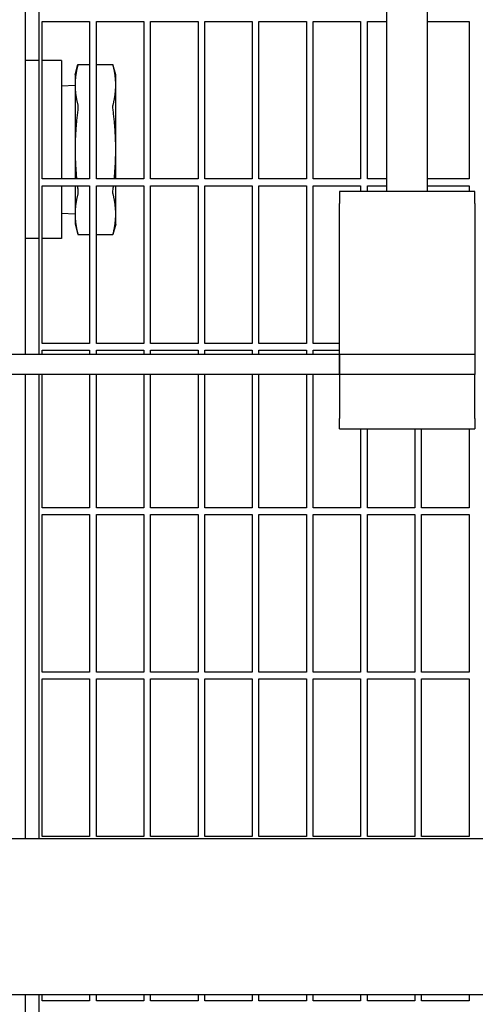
# Model space of a CAD drawing. Header units: inches. Extents: x 5 to 1128, y -85 to 748.
# Tile 675 of 689: x 773 to 782, y 615 to 633. Entities that reach past the tile are written whole.
import ezdxf

# ---------------------------------------------------------------- set-up
doc = ezdxf.new("R2010")
doc.units = ezdxf.units.IN
doc.header["$LTSCALE"] = 32
doc.header["$MEASUREMENT"] = 0
doc.layers.add('Visible (ANSI)', color=7, linetype='Continuous', lineweight=30)

msp = doc.modelspace()

# ---------------------------------------------------------------- linework, layer by layer
at = {"layer": 'Visible (ANSI)'}
for p, q in [((773.36063, 651.18978), (773.36063, 627.18978)), ((773.61063, 651.18978), (773.61063, 627.18978)), ((780.03063, 630.18978), (780.03063, 648.18978)), ((780.78063, 630.18978), (780.78063, 648.18978)), ((773.67313, 630.42228), (773.67313, 633.32853)), ((773.67313, 633.32853), (774.54813, 633.32853)), ((774.54813, 633.32853), (774.54813, 630.42228)), ((774.67313, 630.42228), (774.67313, 633.32853)), ((774.67313, 633.32853), (775.54813, 633.32853)), ((775.54813, 633.32853), (775.54813, 630.42228)), ((775.67313, 630.42228), (775.67313, 633.32853)), ((775.67313, 633.32853), (776.54813, 633.32853)), ((776.54813, 633.32853), (776.54813, 630.42228)), ((776.67313, 630.42228), (776.67313, 633.32853)), ((776.67313, 633.32853), (777.54813, 633.32853)), ((777.54813, 633.32853), (777.54813, 630.42228)), ((777.67313, 630.42228), (777.67313, 633.32853)), ((777.67313, 633.32853), (778.54813, 633.32853)), ((778.54813, 633.32853), (778.54813, 630.42228)), ((778.67313, 630.42228), (778.67313, 633.32853)), ((778.67313, 633.32853), (779.54813, 633.32853)), ((779.54813, 633.32853), (779.54813, 630.42228)), ((779.67313, 630.42228), (779.67313, 633.32853)), ((779.67313, 633.32853), (780.03063, 633.32853)), ((780.78063, 633.32853), (781.54813, 633.32853)), ((781.54813, 633.32853), (781.54813, 630.42228)), ((773.61063, 632.60606), (773.36063, 632.60606)), ((774.03063, 632.60606), (773.67313, 632.60606)), ((774.03063, 632.60606), (774.03063, 630.42228)), ((774.28063, 632.34106), (774.33245, 632.53444)), ((774.33245, 632.53444), (774.54813, 632.53444)), ((774.67313, 632.53444), (774.97882, 632.53444)), ((775.03063, 632.34106), (774.97882, 632.53444)), ((774.28063, 632.34106), (774.28063, 632.15684)), ((775.03063, 632.15684), (775.03063, 632.34106)), ((774.03063, 632.14264), (774.28063, 632.15356)), ((774.28063, 632.15684), (774.28063, 630.96606)), ((775.03063, 630.96606), (775.03063, 632.15684)), ((774.28063, 630.96606), (774.28063, 630.42228)), ((775.03063, 630.42228), (775.03063, 630.96606)), ((774.54813, 630.42228), (773.67313, 630.42228)), ((775.54813, 630.42228), (774.67313, 630.42228)), ((776.54813, 630.42228), (775.67313, 630.42228)), ((777.54813, 630.42228), (776.67313, 630.42228)), ((778.54813, 630.42228), (777.67313, 630.42228)), ((779.54813, 630.42228), (778.67313, 630.42228)), ((780.03063, 630.42228), (779.67313, 630.42228)), ((781.54813, 630.42228), (780.78063, 630.42228)), ((773.67313, 627.39103), (773.67313, 630.29728)), ((773.67313, 630.29728), (774.54813, 630.29728)), ((774.03063, 630.29728), (774.03063, 629.32606)), ((774.28063, 630.29728), (774.28063, 629.77527)), ((774.54813, 630.29728), (774.54813, 627.39103)), ((774.67313, 627.39103), (774.67313, 630.29728)), ((774.67313, 630.29728), (775.54813, 630.29728)), ((775.03063, 629.77527), (775.03063, 630.29728)), ((775.54813, 630.29728), (775.54813, 627.39103)), ((775.67313, 627.39103), (775.67313, 630.29728)), ((775.67313, 630.29728), (776.54813, 630.29728)), ((776.54813, 630.29728), (776.54813, 627.39103)), ((776.67313, 627.39103), (776.67313, 630.29728)), ((776.67313, 630.29728), (777.54813, 630.29728)), ((777.54813, 630.29728), (777.54813, 627.39103)), ((777.67313, 627.39103), (777.67313, 630.29728)), ((777.67313, 630.29728), (778.54813, 630.29728)), ((778.54813, 630.29728), (778.54813, 627.39103)), ((778.67313, 627.39103), (778.67313, 630.29728)), ((778.67313, 630.29728), (779.54813, 630.29728)), ((779.54813, 630.29728), (779.54813, 630.18978)), ((779.67313, 630.18978), (779.67313, 630.29728)), ((779.67313, 630.29728), (780.03063, 630.29728)), ((780.78063, 630.29728), (781.54813, 630.29728)), ((781.54813, 630.29728), (781.54813, 630.18978)), ((781.65563, 630.18978), (779.15563, 630.18978)), ((779.15563, 630.18978), (779.15563, 629.97011)), ((781.65563, 629.97011), (781.65563, 630.18978)), ((779.15563, 627.29961), (779.15563, 629.97011)), ((781.65563, 629.97011), (781.65563, 627.29961)), ((774.03063, 629.78947), (774.28063, 629.77856)), ((774.28063, 629.77527), (774.28063, 629.59106)), ((775.03063, 629.59106), (775.03063, 629.77527)), ((774.28063, 629.59106), (774.33245, 629.39768)), ((775.03063, 629.59106), (774.97882, 629.39768)), ((773.61063, 629.32606), (773.36063, 629.32606)), ((774.03063, 629.32606), (773.67313, 629.32606)), ((774.33245, 629.39768), (774.54813, 629.39768)), ((774.67313, 629.39768), (774.97882, 629.39768)), ((774.54813, 627.39103), (773.67313, 627.39103)), ((775.54813, 627.39103), (774.67313, 627.39103)), ((776.54813, 627.39103), (775.67313, 627.39103)), ((777.54813, 627.39103), (776.67313, 627.39103)), ((778.54813, 627.39103), (777.67313, 627.39103)), ((779.15563, 627.39103), (778.67313, 627.39103)), ((779.15563, 627.18978), (779.15563, 627.29961)), ((781.65563, 627.29961), (781.65563, 627.18978)), ((770.15563, 627.18978), (779.15563, 627.18978)), ((773.67313, 627.18978), (773.67313, 627.26603)), ((773.67313, 627.26603), (774.54813, 627.26603)), ((774.54813, 627.26603), (774.54813, 627.18978)), ((774.67313, 627.18978), (774.67313, 627.26603)), ((774.67313, 627.26603), (775.54813, 627.26603)), ((775.54813, 627.26603), (775.54813, 627.18978)), ((775.67313, 627.18978), (775.67313, 627.26603)), ((775.67313, 627.26603), (776.54813, 627.26603)), ((776.54813, 627.26603), (776.54813, 627.18978)), ((776.67313, 627.18978), (776.67313, 627.26603)), ((776.67313, 627.26603), (777.54813, 627.26603)), ((777.54813, 627.26603), (777.54813, 627.18978)), ((777.67313, 627.18978), (777.67313, 627.26603)), ((777.67313, 627.26603), (778.54813, 627.26603)), ((778.54813, 627.26603), (778.54813, 627.18978)), ((778.67313, 627.18978), (778.67313, 627.26603)), ((778.67313, 627.26603), (779.15563, 627.26603)), ((779.15563, 627.18978), (781.65563, 627.18978)), ((779.15563, 626.81478), (779.15563, 627.18978)), ((779.15563, 627.18978), (779.15563, 626.81478)), ((781.65563, 627.18978), (781.65563, 626.81478)), ((779.15563, 626.81478), (770.15563, 626.81478)), ((773.36063, 626.81478), (773.36063, 618.26228)), ((773.61063, 626.81478), (773.61063, 618.26228)), ((773.67313, 624.35978), (773.67313, 626.81478)), ((774.54813, 626.81478), (774.54813, 624.35978)), ((774.67313, 624.35978), (774.67313, 626.81478)), ((775.54813, 626.81478), (775.54813, 624.35978)), ((775.67313, 624.35978), (775.67313, 626.81478)), ((776.54813, 626.81478), (776.54813, 624.35978)), ((776.67313, 624.35978), (776.67313, 626.81478)), ((777.54813, 626.81478), (777.54813, 624.35978)), ((777.67313, 624.35978), (777.67313, 626.81478)), ((778.54813, 626.81478), (778.54813, 624.35978)), ((778.67313, 624.35978), (778.67313, 626.81478)), ((781.65563, 626.81478), (779.15563, 626.81478)), ((779.15563, 626.81478), (779.15563, 626.00478)), ((781.65563, 626.00478), (781.65563, 626.81478)), ((779.15563, 625.81478), (779.15563, 626.00478)), ((781.65563, 626.00478), (781.65563, 625.81478)), ((779.15563, 625.81478), (781.65563, 625.81478)), ((779.54813, 625.81478), (779.54813, 624.35978)), ((779.67313, 624.35978), (779.67313, 625.81478)), ((780.54813, 625.81478), (780.54813, 624.35978)), ((780.67313, 624.35978), (780.67313, 625.81478)), ((781.54813, 625.81478), (781.54813, 624.35978)), ((774.54813, 624.35978), (773.67313, 624.35978)), ((773.67313, 621.32853), (773.67313, 624.23478)), ((773.67313, 624.23478), (774.54813, 624.23478)), ((774.54813, 624.23478), (774.54813, 621.32853)), ((775.54813, 624.35978), (774.67313, 624.35978)), ((774.67313, 621.32853), (774.67313, 624.23478)), ((774.67313, 624.23478), (775.54813, 624.23478)), ((775.54813, 624.23478), (775.54813, 621.32853)), ((776.54813, 624.35978), (775.67313, 624.35978)), ((775.67313, 621.32853), (775.67313, 624.23478)), ((775.67313, 624.23478), (776.54813, 624.23478)), ((776.54813, 624.23478), (776.54813, 621.32853)), ((777.54813, 624.35978), (776.67313, 624.35978)), ((776.67313, 621.32853), (776.67313, 624.23478)), ((776.67313, 624.23478), (777.54813, 624.23478)), ((777.54813, 624.23478), (777.54813, 621.32853)), ((778.54813, 624.35978), (777.67313, 624.35978)), ((777.67313, 621.32853), (777.67313, 624.23478)), ((777.67313, 624.23478), (778.54813, 624.23478)), ((778.54813, 624.23478), (778.54813, 621.32853)), ((779.54813, 624.35978), (778.67313, 624.35978)), ((778.67313, 621.32853), (778.67313, 624.23478)), ((778.67313, 624.23478), (779.54813, 624.23478)), ((779.54813, 624.23478), (779.54813, 621.32853)), ((780.54813, 624.35978), (779.67313, 624.35978)), ((779.67313, 621.32853), (779.67313, 624.23478)), ((779.67313, 624.23478), (780.54813, 624.23478)), ((780.54813, 624.23478), (780.54813, 621.32853)), ((781.54813, 624.35978), (780.67313, 624.35978)), ((780.67313, 621.32853), (780.67313, 624.23478)), ((780.67313, 624.23478), (781.54813, 624.23478)), ((781.54813, 624.23478), (781.54813, 621.32853)), ((774.54813, 621.32853), (773.67313, 621.32853)), ((775.54813, 621.32853), (774.67313, 621.32853)), ((776.54813, 621.32853), (775.67313, 621.32853)), ((777.54813, 621.32853), (776.67313, 621.32853)), ((778.54813, 621.32853), (777.67313, 621.32853)), ((779.54813, 621.32853), (778.67313, 621.32853)), ((780.54813, 621.32853), (779.67313, 621.32853)), ((781.54813, 621.32853), (780.67313, 621.32853)), ((773.67313, 618.29728), (773.67313, 621.20353)), ((773.67313, 621.20353), (774.54813, 621.20353)), ((774.54813, 621.20353), (774.54813, 618.29728)), ((774.67313, 618.29728), (774.67313, 621.20353)), ((774.67313, 621.20353), (775.54813, 621.20353)), ((775.54813, 621.20353), (775.54813, 618.29728)), ((775.67313, 618.29728), (775.67313, 621.20353)), ((775.67313, 621.20353), (776.54813, 621.20353)), ((776.54813, 621.20353), (776.54813, 618.29728)), ((776.67313, 618.29728), (776.67313, 621.20353)), ((776.67313, 621.20353), (777.54813, 621.20353)), ((777.54813, 621.20353), (777.54813, 618.29728)), ((777.67313, 618.29728), (777.67313, 621.20353)), ((777.67313, 621.20353), (778.54813, 621.20353)), ((778.54813, 621.20353), (778.54813, 618.29728)), ((778.67313, 618.29728), (778.67313, 621.20353)), ((778.67313, 621.20353), (779.54813, 621.20353)), ((779.54813, 621.20353), (779.54813, 618.29728)), ((779.67313, 618.29728), (779.67313, 621.20353)), ((779.67313, 621.20353), (780.54813, 621.20353)), ((780.54813, 621.20353), (780.54813, 618.29728)), ((780.67313, 618.29728), (780.67313, 621.20353)), ((780.67313, 621.20353), (781.54813, 621.20353)), ((781.54813, 621.20353), (781.54813, 618.29728)), ((772.80183, 618.26228), (786.89176, 618.26228)), ((774.54813, 618.29728), (773.67313, 618.29728)), ((775.54813, 618.29728), (774.67313, 618.29728)), ((776.54813, 618.29728), (775.67313, 618.29728)), ((777.54813, 618.29728), (776.67313, 618.29728)), ((778.54813, 618.29728), (777.67313, 618.29728)), ((779.54813, 618.29728), (778.67313, 618.29728)), ((780.54813, 618.29728), (779.67313, 618.29728)), ((781.54813, 618.29728), (780.67313, 618.29728)), ((772.31451, 615.38728), (786.89176, 615.38728)), ((773.36063, 615.38728), (773.36063, 607.27228)), ((773.61063, 615.38728), (773.61063, 607.27228)), ((773.67313, 615.26603), (773.67313, 615.38728)), ((774.54813, 615.38728), (774.54813, 615.26603)), ((774.67313, 615.26603), (774.67313, 615.38728)), ((775.54813, 615.38728), (775.54813, 615.26603)), ((775.67313, 615.26603), (775.67313, 615.38728)), ((776.54813, 615.38728), (776.54813, 615.26603)), ((776.67313, 615.26603), (776.67313, 615.38728)), ((777.54813, 615.38728), (777.54813, 615.26603)), ((777.67313, 615.26603), (777.67313, 615.38728)), ((778.54813, 615.38728), (778.54813, 615.26603)), ((778.67313, 615.26603), (778.67313, 615.38728)), ((779.54813, 615.38728), (779.54813, 615.26603)), ((779.67313, 615.26603), (779.67313, 615.38728)), ((780.54813, 615.38728), (780.54813, 615.26603)), ((780.67313, 615.26603), (780.67313, 615.38728)), ((781.54813, 615.38728), (781.54813, 615.26603)), ((774.54813, 615.26603), (773.67313, 615.26603)), ((775.54813, 615.26603), (774.67313, 615.26603)), ((776.54813, 615.26603), (775.67313, 615.26603)), ((777.54813, 615.26603), (776.67313, 615.26603)), ((778.54813, 615.26603), (777.67313, 615.26603)), ((779.54813, 615.26603), (778.67313, 615.26603)), ((780.54813, 615.26603), (779.67313, 615.26603)), ((781.54813, 615.26603), (780.67313, 615.26603))]:
    msp.add_line(p, q, dxfattribs=at)
for points, weights in [([(774.3283, 632.51769), (774.28063, 632.3263), (774.28063, 632.15684)], [1.0414979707, 1.05302826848, 1]), ([(775.03063, 632.15684), (775.03063, 632.3263), (774.98297, 632.51769)], [1, 1.05302826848, 1.0414979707]), ([(774.28063, 632.15684), (774.28063, 631.98738), (774.3283, 631.796)], [1, 1.05302826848, 1.0414979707]), ([(774.98297, 631.796), (775.03063, 631.98738), (775.03063, 632.15684)], [1.0414979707, 1.05302826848, 1]), ([(774.3283, 631.68775), (774.28063, 631.30498), (774.28063, 630.96606)], [1.0414979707, 1.05302826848, 1]), ([(775.03063, 630.96606), (775.03063, 631.30498), (774.98297, 631.68775)], [1, 1.05302826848, 1.0414979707]), ([(774.28063, 630.96606), (774.28063, 630.70404), (774.3084, 630.42228)], [1, 1.04050835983, 1.04334388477]), ([(775.00287, 630.42228), (775.03063, 630.70404), (775.03063, 630.96606)], [1.04334388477, 1.04050835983, 1]), ([(774.3219, 630.29728), (774.32498, 630.27103), (774.3283, 630.24437)], [1.04278090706, 1.04229284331, 1.0414979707]), ([(774.98297, 630.24437), (774.98629, 630.27103), (774.98936, 630.29728)], [1.0414979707, 1.04229284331, 1.04278090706]), ([(774.3283, 630.13612), (774.28063, 629.94473), (774.28063, 629.77527)], [1.0414979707, 1.05302826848, 1]), ([(775.03063, 629.77527), (775.03063, 629.94473), (774.98297, 630.13612)], [1, 1.05302826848, 1.0414979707]), ([(774.28063, 629.77527), (774.28063, 629.60581), (774.3283, 629.41443)], [1, 1.05302826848, 1.0414979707]), ([(774.98297, 629.41443), (775.03063, 629.60581), (775.03063, 629.77527)], [1.0414979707, 1.05302826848, 1])]:
    msp.add_rational_spline(points, weights, degree=2, dxfattribs=at)
for points, knots in [([(774.33245, 632.53444), (774.33245, 632.53444), (774.33157, 632.53088), (774.32936, 632.52196), (774.32885, 632.51992), (774.3283, 632.51769)], [0.514911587, 0.514911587, 0.514911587, 0.514911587, 0.642348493, 0.642348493, 0.674907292, 0.674907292, 0.674907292, 0.674907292]), ([(774.98297, 632.51769), (774.98241, 632.51992), (774.98191, 632.52196), (774.97969, 632.53088), (774.97882, 632.53444), (774.97882, 632.53444)], [-0.674907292, -0.674907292, -0.674907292, -0.674907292, -0.642348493, -0.642348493, -0.514911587, -0.514911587, -0.514911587, -0.514911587]), ([(774.3283, 631.796), (774.32885, 631.79377), (774.32936, 631.79131), (774.33157, 631.7783), (774.33245, 631.76473), (774.33245, 631.73576), (774.33157, 631.71864), (774.32936, 631.6967), (774.32885, 631.69222), (774.3283, 631.68775)], [0.354915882, 0.354915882, 0.354915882, 0.354915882, 0.387474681, 0.387474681, 0.514911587, 0.514911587, 0.642348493, 0.642348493, 0.674907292, 0.674907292, 0.674907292, 0.674907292]), ([(774.98297, 631.68775), (774.98241, 631.69222), (774.98191, 631.6967), (774.97969, 631.71864), (774.97882, 631.73576), (774.97882, 631.76473), (774.97969, 631.7783), (774.98191, 631.79131), (774.98241, 631.79377), (774.98297, 631.796)], [-0.674907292, -0.674907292, -0.674907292, -0.674907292, -0.642348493, -0.642348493, -0.514911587, -0.514911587, -0.387474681, -0.387474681, -0.354915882, -0.354915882, -0.354915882, -0.354915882]), ([(774.3283, 630.24437), (774.32885, 630.2399), (774.32936, 630.23542), (774.33157, 630.21348), (774.33245, 630.19636), (774.33245, 630.16739), (774.33157, 630.15382), (774.32936, 630.1408), (774.32885, 630.13835), (774.3283, 630.13612)], [0.354915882, 0.354915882, 0.354915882, 0.354915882, 0.387474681, 0.387474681, 0.514911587, 0.514911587, 0.642348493, 0.642348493, 0.674907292, 0.674907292, 0.674907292, 0.674907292]), ([(774.98297, 630.13612), (774.98241, 630.13835), (774.98191, 630.1408), (774.97969, 630.15382), (774.97882, 630.16739), (774.97882, 630.19636), (774.97969, 630.21348), (774.98191, 630.23542), (774.98241, 630.2399), (774.98297, 630.24437)], [-0.674907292, -0.674907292, -0.674907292, -0.674907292, -0.642348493, -0.642348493, -0.514911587, -0.514911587, -0.387474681, -0.387474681, -0.354915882, -0.354915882, -0.354915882, -0.354915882]), ([(774.3283, 629.41443), (774.32885, 629.4122), (774.32936, 629.41016), (774.33157, 629.40124), (774.33245, 629.39768), (774.33245, 629.39768)], [0.354915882, 0.354915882, 0.354915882, 0.354915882, 0.387474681, 0.387474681, 0.514911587, 0.514911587, 0.514911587, 0.514911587]), ([(774.97882, 629.39768), (774.97882, 629.39768), (774.97969, 629.40124), (774.98191, 629.41016), (774.98241, 629.4122), (774.98297, 629.41443)], [-0.514911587, -0.514911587, -0.514911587, -0.514911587, -0.387474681, -0.387474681, -0.354915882, -0.354915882, -0.354915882, -0.354915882])]:
    msp.add_open_spline(points, degree=3, knots=knots, dxfattribs=at)

doc.saveas('drawing.dxf')
